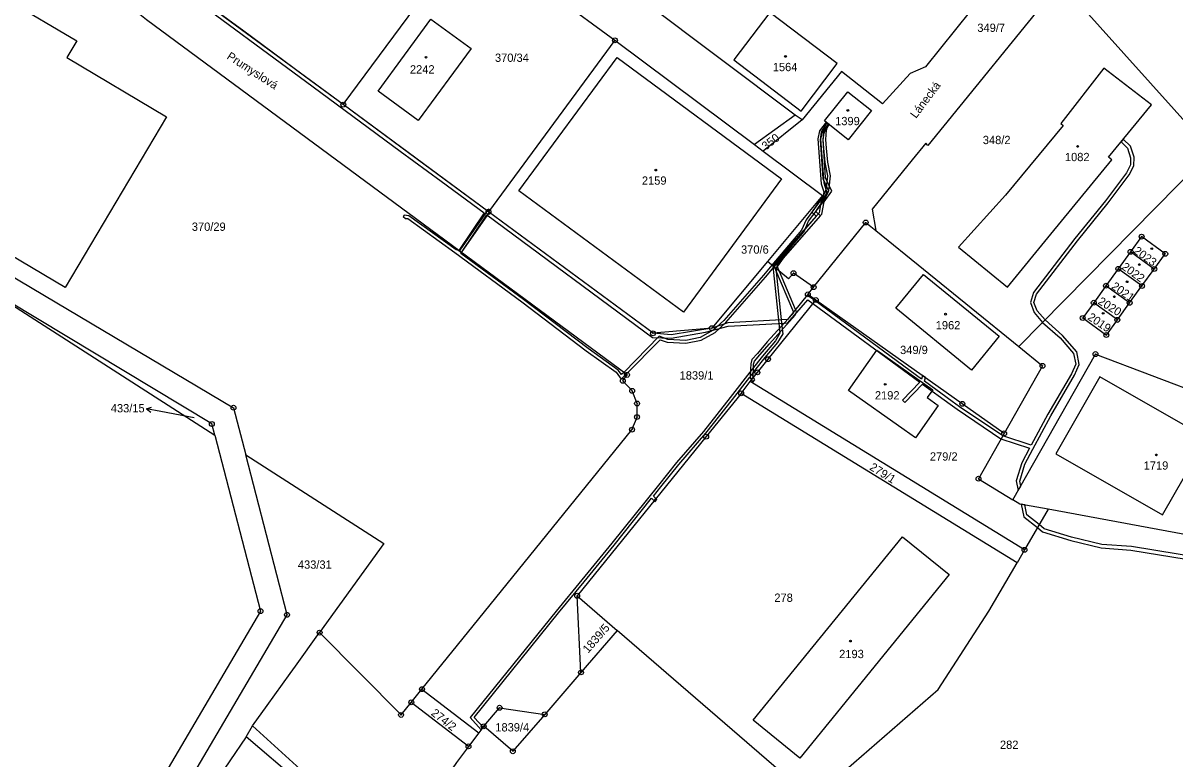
# Model space of a CAD drawing. Extents: x -680203 to -673936, y -1102717 to -1093650.
# Drawn here: x -679609.4 to -679372.9, y -1098062.3 to -1097911.3 of the extents above; entities that cross this region are included whole.
import ezdxf

# ---------------------------------------------------------------- set-up
doc = ezdxf.new("R2010")
doc.units = 0
for name, color, linetype in [('SOxx02xx_Koleje_param další_Popis10', 7, 'Continuous'), ('SOxx02xx_Staničení_Popis10', 7, 'Continuous'), ('SOxxxxxx_Koleje_LN_parametry_Popis10', 7, 'Continuous'), ('SOxxxxxx_Koleje_param další_Popis10', 7, 'Continuous'), ('SOxxxxxx_Osa_bod_P', 7, 'Continuous'), ('x_prac', 7, 'Continuous')]:
    doc.layers.add(name, color=color, linetype=linetype)

msp = doc.modelspace()

# ---------------------------------------------------------------- linework, layer by layer
at = {"layer": 'SOxx02xx_Koleje_param další_Popis10'}
for centre, radius in [((-679487.87, -1097914.84), 0.5), ((-679487.87, -1097914.84), 0.0303), ((-679543.65, -1097928.05), 0.5), ((-679543.65, -1097928.05), 0.0303), ((-679513.84, -1097950.04), 0.5), ((-679513.84, -1097950.04), 0.0303), ((-679436.36, -1097952.25), 0.5), ((-679436.36, -1097952.25), 0.0303), ((-679379.72, -1097955.14), 0.5), ((-679379.72, -1097955.14), 0.0303), ((-679381.98, -1097958.26), 0.5), ((-679381.98, -1097958.26), 0.0303), ((-679374.86, -1097958.66), 0.5), ((-679374.86, -1097958.66), 0.0303), ((-679451.21, -1097962.64), 0.5), ((-679384.5, -1097961.74), 0.5), ((-679384.5, -1097961.74), 0.0303), ((-679377.12, -1097961.79), 0.5), ((-679377.12, -1097961.79), 0.0303), ((-679451.21, -1097962.64), 0.0303), ((-679387.03, -1097965.22), 0.5), ((-679379.64, -1097965.27), 0.5), ((-679448.26, -1097967), 0.5), ((-679448.26, -1097967), 0.0303), ((-679447.06, -1097965.51), 0.5), ((-679447.06, -1097965.51), 0.0303), ((-679387.03, -1097965.22), 0.0303), ((-679379.64, -1097965.27), 0.0303), ((-679446.62, -1097968.16), 0.5), ((-679446.62, -1097968.16), 0.0303), ((-679389.54, -1097968.71), 0.5), ((-679389.54, -1097968.71), 0.0303), ((-679382.17, -1097968.74), 0.5), ((-679382.17, -1097968.74), 0.0303), ((-679391.8, -1097971.83), 0.5), ((-679391.8, -1097971.83), 0.0303), ((-679384.69, -1097972.23), 0.5), ((-679467.98, -1097973.93), 0.5), ((-679467.98, -1097973.93), 0.0303), ((-679384.69, -1097972.23), 0.0303), ((-679480.04, -1097974.98), 0.5), ((-679480.04, -1097974.98), 0.0303), ((-679386.95, -1097975.34), 0.5), ((-679386.95, -1097975.34), 0.0303), ((-679389.17, -1097979.25), 0.5), ((-679456.43, -1097980.3), 0.5), ((-679456.43, -1097980.3), 0.0303), ((-679400.07, -1097981.65), 0.5), ((-679389.17, -1097979.25), 0.0303), ((-679485.37, -1097983.52), 0.5), ((-679485.37, -1097983.52), 0.0303), ((-679458.62, -1097983.01), 0.5), ((-679458.62, -1097983.01), 0.0303), ((-679400.07, -1097981.65), 0.0303), ((-679486.25, -1097984.74), 0.5), ((-679486.25, -1097984.74), 0.0303), ((-679484.33, -1097986.8), 0.5), ((-679484.33, -1097986.8), 0.0303), ((-679461.94, -1097987.31), 0.5), ((-679461.94, -1097987.31), 0.0303), ((-679566.19, -1097990.26), 0.5), ((-679566.19, -1097990.26), 0.0303), ((-679483.32, -1097989.38), 0.5), ((-679483.32, -1097989.38), 0.0303), ((-679416.53, -1097989.46), 0.5), ((-679416.53, -1097989.46), 0.0303), ((-679570.63, -1097993.59), 0.5), ((-679483.33, -1097992.17), 0.5), ((-679483.33, -1097992.17), 0.0303), ((-679570.63, -1097993.59), 0.0303), ((-679484.37, -1097994.77), 0.5), ((-679484.37, -1097994.77), 0.0303), ((-679407.95, -1097995.53), 0.5), ((-679407.95, -1097995.53), 0.0303), ((-679469.14, -1097996.19), 0.5), ((-679469.14, -1097996.19), 0.0303), ((-679413.22, -1098004.83), 0.5), ((-679413.22, -1098004.83), 0.0303), ((-679403.77, -1098019.43), 0.5), ((-679403.77, -1098019.43), 0.0303), ((-679495.62, -1098028.85), 0.5), ((-679495.62, -1098028.85), 0.0303), ((-679560.66, -1098032.02), 0.5), ((-679560.66, -1098032.02), 0.0303), ((-679555.2, -1098032.77), 0.5), ((-679555.2, -1098032.77), 0.0303), ((-679548.51, -1098036.41), 0.5), ((-679548.51, -1098036.41), 0.0303), ((-679494.84, -1098044.58), 0.5), ((-679494.84, -1098044.58), 0.0303), ((-679527.49, -1098048.01), 0.5), ((-679527.49, -1098048.01), 0.0303), ((-679529.69, -1098050.73), 0.5), ((-679529.69, -1098050.73), 0.0303), ((-679511.55, -1098051.84), 0.5), ((-679511.55, -1098051.84), 0.0303), ((-679531.78, -1098053.31), 0.5), ((-679531.78, -1098053.31), 0.0303), ((-679502.28, -1098053.19), 0.5), ((-679502.28, -1098053.19), 0.0303), ((-679514.81, -1098055.65), 0.5), ((-679514.81, -1098055.65), 0.0303), ((-679517.94, -1098059.77), 0.5), ((-679517.94, -1098059.77), 0.0303), ((-679508.83, -1098060.77), 0.5), ((-679508.83, -1098060.77), 0.0303)]:
    msp.add_circle(centre, radius, dxfattribs=at)
at = {"layer": 'SOxx02xx_Staničení_Popis10'}
for p, q in [((-679584.09, -1097990.47), (-679583.01, -1097990.17)), ((-679581.14, -1097991.04), (-679584.09, -1097990.47)), ((-679584.09, -1097990.47), (-679583.2, -1097991.15)), ((-679574.24, -1097992.36), (-679581.14, -1097991.04))]:
    msp.add_line(p, q, dxfattribs=at)
at = {"layer": 'SOxxxxxx_Koleje_LN_parametry_Popis10'}
msp.add_lwpolyline([(-679577.68, -1097903.79), (-679549.81, -1097924.42), (-679531.95, -1097937.62), (-679523.53, -1097943.78), (-679514.74, -1097950.27), (-679519.93, -1097958.02), (-679519.38, -1097958.42), (-679514.18, -1097950.68), (-679480.13, -1097975.82), (-679476.29, -1097975.98), (-679469.26, -1097974.74), (-679464.58, -1097973.55), (-679453.02, -1097972.89), (-679452.33, -1097972.85), (-679448.25, -1097968.11), (-679447.2, -1097968.88), (-679425.25, -1097984.99), (-679428.84, -1097988.68), (-679428.33, -1097989.16), (-679424.69, -1097985.41), (-679419.04, -1097989.56), (-679417.6, -1097990.54), (-679408.59, -1097996.66), (-679402.72, -1097998.56), (-679404.31, -1098001.59), (-679405.47, -1098005.26), (-679405.07, -1098007.27), (-679404.54, -1098006.34), (-679404.75, -1098005.3), (-679403.67, -1098001.85), (-679402.05, -1097998.77), (-679398.36, -1097991.92), (-679393.48, -1097983.6), (-679392.52, -1097981.39), (-679393.01, -1097978.8), (-679395.95, -1097975.43), (-679399.55, -1097972.25), (-679400.05, -1097972.75), (-679396.45, -1097975.93), (-679393.67, -1097979.12), (-679393.24, -1097981.31), (-679394.1, -1097983.28), (-679398.98, -1097991.58), (-679402.39, -1097997.93), (-679408.24, -1097996.04), (-679417.1, -1097990.04), (-679418.64, -1097988.98), (-679424.32, -1097984.81), (-679424.12, -1097984.08), (-679424.73, -1097983.65), (-679424.93, -1097984.37), (-679446.76, -1097968.33), (-679448.37, -1097967.14), (-679452.42, -1097972.16), (-679464.68, -1097972.85), (-679467.98, -1097973.93), (-679476.33, -1097975.28), (-679480.04, -1097974.98), (-679513.84, -1097950.04), (-679526.81, -1097940.47), (-679543.65, -1097928.05), (-679551.31, -1097922.4), (-679562.51, -1097914.14), (-679564.06, -1097913), (-679577.95, -1097902.75)], dxfattribs=at)
for points in [[(-679445, -1097933.22), (-679445.15, -1097935.23), (-679445.05, -1097937.01), (-679444.73, -1097939.94), (-679444.2, -1097942.67), (-679444.5, -1097945.08), (-679444.72, -1097945.97), (-679445.53, -1097947.33), (-679447.42, -1097950.11), (-679446.51, -1097950.94), (-679453.69, -1097959.18), (-679455.43, -1097961.17), (-679454.05, -1097974.17), (-679453.97, -1097974.96), (-679454.91, -1097976.51), (-679457.54, -1097979.69), (-679459.69, -1097982.31), (-679464.17, -1097988.17), (-679469.67, -1097995.12), (-679475.22, -1098001.5), (-679478.91, -1098006.13), (-679488.51, -1098018.06), (-679494.67, -1098025.61), (-679499.91, -1098032), (-679517.61, -1098053.85), (-679515.34, -1098056.35), (-679514.95, -1098055.83), (-679516.74, -1098053.87), (-679499.45, -1098032.38), (-679494.21, -1098025.99), (-679488.05, -1098018.44), (-679480.36, -1098008.84), (-679479.83, -1098009.37), (-679479.46, -1098008.92), (-679479.98, -1098008.39), (-679478.45, -1098006.51), (-679474.76, -1098001.88), (-679469.21, -1097995.5), (-679463.69, -1097988.55), (-679460.19, -1097983.99), (-679459.75, -1097984.4), (-679459.38, -1097983.94), (-679459.79, -1097983.54), (-679459.17, -1097982.65), (-679457.01, -1097979.98), (-679454.43, -1097976.85), (-679453.35, -1097975.1), (-679453.52, -1097973.51), (-679454.77, -1097961.71), (-679453.25, -1097959.58), (-679445.67, -1097950.89), (-679446.63, -1097950.01), (-679445.03, -1097947.65), (-679444.16, -1097946.21), (-679443.9, -1097945.18), (-679443.6, -1097942.65), (-679444.13, -1097939.86), (-679444.45, -1097936.97), (-679444.55, -1097935.23), (-679444.4, -1097933.32), (-679444.06, -1097932.01), (-679444.57, -1097931.6)], [(-679455.18, -1097961.37), (-679449.03, -1097954.1), (-679448.09, -1097951.99), (-679444.58, -1097947.29), (-679444.37, -1097945.92), (-679444.9, -1097944.17), (-679445.61, -1097935.11), (-679445.27, -1097933.69), (-679444.03, -1097932.03), (-679444.5, -1097931.65), (-679445.83, -1097933.43), (-679446.21, -1097935.07), (-679445.5, -1097944.29), (-679444.99, -1097945.96), (-679445.16, -1097947.05), (-679448.61, -1097951.69), (-679449.55, -1097953.78), (-679455.64, -1097960.99), (-679457.38, -1097963.04), (-679465.52, -1097972.36), (-679467.67, -1097974.36), (-679470.33, -1097975.84), (-679473.34, -1097976.43), (-679477.01, -1097976.23), (-679478.77, -1097975.6), (-679486.06, -1097983.01), (-679485.58, -1097983.37), (-679478.61, -1097976.3), (-679477.13, -1097976.83), (-679473.3, -1097977.03), (-679470.13, -1097976.42), (-679467.31, -1097974.84), (-679465.08, -1097972.78), (-679456.92, -1097963.44)], [(-679445.39, -1097950.52), (-679444.93, -1097948.01), (-679443.32, -1097945.83), (-679444.6, -1097943.07), (-679445.1, -1097935.27), (-679444.92, -1097933.82), (-679443.89, -1097932.14), (-679444.36, -1097931.76), (-679445.5, -1097933.62), (-679445.7, -1097935.25), (-679445.2, -1097943.23), (-679444.02, -1097945.76), (-679445.49, -1097947.77), (-679445.95, -1097950.24), (-679455, -1097960.54), (-679455.18, -1097961.23), (-679455.08, -1097961.45), (-679451.18, -1097970.62), (-679451.35, -1097970.96), (-679452.31, -1097972.01), (-679456.6, -1097976.73), (-679458.62, -1097979.1), (-679459.72, -1097980.39), (-679459.98, -1097981.22), (-679459.99, -1097981.53), (-679460.02, -1097982.1), (-679460.1, -1097984.1), (-679459.84, -1097984.51), (-679459.52, -1097985), (-679459.13, -1097984.5), (-679459.44, -1097984.02), (-679459.5, -1097983.94), (-679459.43, -1097982.48), (-679459.38, -1097981.32), (-679459.18, -1097980.69), (-679458.08, -1097979.39), (-679456.16, -1097977.13), (-679450.83, -1097971.28), (-679450.55, -1097970.59), (-679450.76, -1097970.09), (-679454.08, -1097962.27), (-679454.55, -1097961.18), (-679454.46, -1097960.82)], [(-679382.85, -1097942.07), (-679387.15, -1097947.79), (-679393.4, -1097955.54), (-679401.92, -1097966.6), (-679402.56, -1097968.69), (-679401.76, -1097970.71), (-679400.05, -1097972.75), (-679399.55, -1097972.25), (-679401.16, -1097970.35), (-679401.82, -1097968.67), (-679401.28, -1097966.92), (-679392.86, -1097955.98), (-679386.59, -1097948.23), (-679382.25, -1097942.45), (-679381.31, -1097940.61), (-679381.27, -1097938.84), (-679381.99, -1097936.57), (-679383.5, -1097935.16), (-679383.94, -1097935.7), (-679382.61, -1097936.95), (-679381.97, -1097938.94), (-679382.01, -1097940.43)], [(-679514.08, -1097949.86), (-679519.73, -1097957.89), (-679520.11, -1097957.88), (-679519.38, -1097958.42), (-679513.6, -1097950.22), (-679513.84, -1097950.04), (-679513.57, -1097949.67), (-679513.82, -1097949.49)], [(-679531.38, -1097951.04), (-679530.9, -1097951.41), (-679530.38, -1097951.44), (-679520.73, -1097958.41), (-679506.99, -1097968.53), (-679493.74, -1097978.59), (-679487.61, -1097982.98), (-679486.58, -1097984.39), (-679485.58, -1097983.37), (-679486.06, -1097983.01), (-679486.52, -1097983.47), (-679487.19, -1097982.54), (-679493.38, -1097978.11), (-679506.63, -1097968.05), (-679519.49, -1097958.58), (-679519.38, -1097958.42), (-679520.11, -1097957.88), (-679520.45, -1097957.87), (-679530.16, -1097950.86), (-679531.15, -1097950.75)], [(-679479.46, -1098008.92), (-679479.83, -1098009.37), (-679479.65, -1098009.55), (-679479.26, -1098009.12)], [(-679353.03, -1098023.47), (-679381.82, -1098018.77), (-679387.89, -1098018.3), (-679394.09, -1098016.8), (-679399.71, -1098015.08), (-679400.75, -1098014.24), (-679403.26, -1098012.22), (-679403.72, -1098010.22), (-679404.47, -1098010.08), (-679403.88, -1098012.62), (-679401.11, -1098014.85), (-679400.05, -1098015.7), (-679394.25, -1098017.48), (-679388.01, -1098019), (-679381.9, -1098019.47), (-679353.71, -1098024.06), (-679322.43, -1098029.77), (-679322, -1098030.14), (-679321.47, -1098029.6), (-679322.16, -1098029.11)]]:
    msp.add_lwpolyline(points, close=True, dxfattribs=at)
at = {"layer": 'SOxxxxxx_Koleje_param další_Popis10'}
for centre in [(-679526.65, -1097918.32), (-679452.84, -1097918.15), (-679440.04, -1097929.24), (-679392.85, -1097936.62), (-679479.48, -1097941.48), (-679377.63, -1097957.61), (-679380.19, -1097960.87), (-679382.69, -1097964.41), (-679385.31, -1097967.48), (-679419.98, -1097971.05), (-679387.61, -1097970.88), (-679432.36, -1097985.45), (-679376.68, -1097999.93), (-679439.51, -1098038.16)]:
    msp.add_circle(centre, 0.175, dxfattribs=at)
at = {"layer": 'x_prac'}
for p, q in [((-679543.65, -1097928.05), (-679517.74, -1097892.9)), ((-679517.74, -1097892.9), (-679487.87, -1097914.84)), ((-679396.46, -1097902.98), (-679365.38, -1097937.58)), ((-679450.88, -1097930.2), (-679481.9, -1097906.85)), ((-679487.87, -1097914.84), (-679513.84, -1097950.04)), ((-679487.87, -1097914.84), (-679459.22, -1097936.25)), ((-679513.84, -1097950.04), (-679543.65, -1097928.05)), ((-679450.88, -1097930.2), (-679459.22, -1097936.25)), ((-679449.39, -1097931.16), (-679457.4, -1097937.62)), ((-679449.39, -1097931.16), (-679450.88, -1097930.2)), ((-679459.22, -1097936.25), (-679457.4, -1097937.62)), ((-679365.38, -1097937.58), (-679404.93, -1097977.7)), ((-679434.31, -1097953.91), (-679404.93, -1097977.7)), ((-679381.98, -1097958.26), (-679384.5, -1097961.74)), ((-679377.12, -1097961.79), (-679381.98, -1097958.26)), ((-679384.5, -1097961.74), (-679387.03, -1097965.22)), ((-679379.64, -1097965.27), (-679384.5, -1097961.74)), ((-679379.64, -1097965.27), (-679377.12, -1097961.79)), ((-679618.57, -1097964.75), (-679570.04, -1097995.86)), ((-679387.03, -1097965.22), (-679389.54, -1097968.71)), ((-679382.17, -1097968.74), (-679387.03, -1097965.22)), ((-679382.17, -1097968.74), (-679379.64, -1097965.27)), ((-679384.69, -1097972.23), (-679389.54, -1097968.71)), ((-679384.69, -1097972.23), (-679382.17, -1097968.74)), ((-679461.94, -1097987.31), (-679460.13, -1097984.87)), ((-679403.77, -1098019.43), (-679460.13, -1097984.87)), ((-679405.3, -1098022.06), (-679461.94, -1097987.31)), ((-679398.93, -1098011.11), (-679403.77, -1098019.43)), ((-679403.77, -1098019.43), (-679405.3, -1098022.06)), ((-679495.62, -1098028.85), (-679487.39, -1098035.96)), ((-679494.84, -1098044.58), (-679495.62, -1098028.85)), ((-679548.51, -1098036.41), (-679531.78, -1098053.31)), ((-679487.39, -1098035.96), (-679494.84, -1098044.58)), ((-679448.01, -1098069.99), (-679487.39, -1098035.96)), ((-679494.84, -1098044.58), (-679502.28, -1098053.19)), ((-679529.69, -1098050.73), (-679527.49, -1098048.01)), ((-679527.49, -1098048.01), (-679515.83, -1098056.99)), ((-679531.78, -1098053.31), (-679529.69, -1098050.73)), ((-679517.94, -1098059.77), (-679529.69, -1098050.73)), ((-679563.6, -1098057.79), (-679562.29, -1098055.58)), ((-679515.83, -1098056.99), (-679517.94, -1098059.77)), ((-679514.81, -1098055.65), (-679515.83, -1098056.99)), ((-679563.6, -1098057.79), (-679589.78, -1098096.04))]:
    msp.add_line(p, q, dxfattribs=at)
for points in [[(-679543.65, -1097928.05), (-679577.95, -1097902.75), (-679580.91, -1097900.05), (-679583.26, -1097896.81), (-679584.9, -1097893.15), (-679585.75, -1097889.24), (-679587.28, -1097845.42), (-679585.28, -1097843.3)], [(-679527.49, -1098048.01), (-679516.99, -1098035.04), (-679484.37, -1097994.77), (-679483.33, -1097992.17), (-679483.32, -1097989.38), (-679484.33, -1097986.8), (-679486.25, -1097984.74), (-679485.37, -1097983.52), (-679584.07, -1097910.66), (-679586.42, -1097908.7), (-679588.56, -1097906.51), (-679590.46, -1097904.11), (-679592.09, -1097901.52), (-679593.45, -1097898.78), (-679594.52, -1097895.91), (-679595.28, -1097892.95), (-679595.74, -1097889.92), (-679596.45, -1097869.42)], [(-679611.78, -1097884.14), (-679602.55, -1097889.67), (-679612.55, -1097906.56), (-679598.38, -1097914.93), (-679600.42, -1097918.39), (-679579.95, -1097930.56), (-679600.76, -1097965.59), (-679637.24, -1097943.93), (-679647.21, -1097938.01), (-679630.81, -1097910.41), (-679633.67, -1097908.63), (-679631.96, -1097906.54), (-679628.1, -1097908.84), (-679613.69, -1097884.71), (-679613.33, -1097884.28), (-679612.87, -1097884), (-679612.33, -1097883.98), (-679611.78, -1097884.14)], [(-679402.99, -1097895.47), (-679407.58, -1097901.9), (-679408.72, -1097901.05), (-679424.09, -1097920.28), (-679427.24, -1097921.63), (-679432.91, -1097927.9), (-679441.32, -1097921.23), (-679449.39, -1097931.16)], [(-679396.46, -1097902.98), (-679423.58, -1097936.42), (-679424.01, -1097935.99), (-679426.83, -1097939.36), (-679435.01, -1097949.52), (-679434.31, -1097953.91)], [(-679463.46, -1097918.88), (-679449.62, -1097929.39), (-679442.21, -1097919.63), (-679456.05, -1097909.12), (-679463.46, -1097918.88)], [(-679536.47, -1097925.29), (-679525.64, -1097910.52), (-679517.41, -1097916.52), (-679528.25, -1097931.33), (-679536.47, -1097925.29)], [(-679507.6, -1097945.71), (-679487.41, -1097918.37), (-679453.63, -1097943.28), (-679473.8, -1097970.65), (-679507.6, -1097945.71)], [(-679385.86, -1097939.36), (-679386.52, -1097938.82), (-679377.67, -1097928.11), (-679387.44, -1097920.54), (-679396.27, -1097931.94), (-679395.81, -1097932.32), (-679407.68, -1097946.66), (-679417.32, -1097957.29), (-679407.23, -1097965.54), (-679398.35, -1097954.66), (-679385.86, -1097939.36)], [(-679435.17, -1097929.25), (-679440, -1097935.28), (-679444.85, -1097931.37), (-679440.06, -1097925.41), (-679435.17, -1097929.25)], [(-679457.4, -1097937.62), (-679445.25, -1097946.71), (-679456.55, -1097960.24)], [(-679646.36, -1097942.68), (-679633.24, -1097950.47), (-679610.1, -1097964.2), (-679566.19, -1097990.26), (-679563.69, -1097999.93)], [(-679456.55, -1097960.24), (-679467.98, -1097973.93), (-679480.04, -1097974.98), (-679513.84, -1097950.04)], [(-679447.06, -1097965.51), (-679436.36, -1097952.25), (-679434.31, -1097953.91)], [(-679377.12, -1097961.79), (-679374.86, -1097958.66), (-679379.72, -1097955.14), (-679381.98, -1097958.26)], [(-679447.06, -1097965.51), (-679451.21, -1097962.64), (-679452.2, -1097963.82), (-679456.55, -1097960.24)], [(-679570.04, -1097995.86), (-679570.63, -1097993.59), (-679618.57, -1097964.75)], [(-679408.98, -1097975.57), (-679414.64, -1097982.52), (-679430.18, -1097969.81), (-679424.49, -1097962.9), (-679408.98, -1097975.57)], [(-679446.62, -1097968.16), (-679448.26, -1097967), (-679447.06, -1097965.51)], [(-679460.13, -1097984.87), (-679458.62, -1097983.01), (-679456.43, -1097980.3), (-679446.62, -1097968.16)], [(-679407.95, -1097995.53), (-679416.53, -1097989.46), (-679446.62, -1097968.16)], [(-679389.54, -1097968.71), (-679391.8, -1097971.83), (-679386.95, -1097975.34), (-679384.69, -1097972.23)], [(-679422.59, -1097986.58), (-679423.75, -1097988.19), (-679421.47, -1097989.8), (-679426.17, -1097996.42), (-679428.49, -1097994.79), (-679439.93, -1097986.72), (-679434.08, -1097978.46), (-679422.59, -1097986.58)], [(-679404.93, -1097977.7), (-679400.07, -1097981.65), (-679407.95, -1097995.53)], [(-679406.14, -1098009.16), (-679389.17, -1097979.25), (-679366.07, -1097988.05), (-679337.49, -1098004.33)], [(-679367.98, -1097989.18), (-679370.7, -1097993.96), (-679388.31, -1097983.92), (-679397.33, -1097999.75), (-679375.41, -1098012.24), (-679370.93, -1098004.38), (-679363.1, -1098008.84), (-679356.06, -1097996.47), (-679367.04, -1097990.21), (-679366.83, -1097989.84), (-679367.98, -1097989.18)], [(-679461.94, -1097987.31), (-679469.14, -1097996.19), (-679495.62, -1098028.85)], [(-679407.95, -1097995.53), (-679413.22, -1098004.83), (-679406.14, -1098009.16)], [(-679570.04, -1097995.86), (-679560.66, -1098032.02), (-679613.41, -1098121.68), (-679650.57, -1098131.31), (-679651.63, -1098131.58), (-679744.52, -1098077.25), (-679829.98, -1098027.27)], [(-679610.14, -1098126.12), (-679555.2, -1098032.77), (-679563.69, -1097999.93)], [(-679563.69, -1097999.93), (-679535.33, -1098018.11), (-679548.51, -1098036.41)], [(-679398.93, -1098011.11), (-679404.69, -1098010.04), (-679406.14, -1098009.16)], [(-679347.04, -1098021.21), (-679355.71, -1098019.11), (-679398.93, -1098011.11)], [(-679419.24, -1098024.52), (-679449.91, -1098062.15), (-679459.49, -1098054.38), (-679428.81, -1098016.73), (-679419.24, -1098024.52)], [(-679448.01, -1098069.99), (-679440.35, -1098064.48), (-679421.48, -1098048.12), (-679411.1, -1098032.03), (-679405.3, -1098022.06)], [(-679562.29, -1098055.58), (-679559.3, -1098051.38), (-679554.56, -1098044.81), (-679553.49, -1098043.31), (-679548.51, -1098036.41)], [(-679514.81, -1098055.65), (-679511.55, -1098051.84), (-679502.28, -1098053.19)], [(-679502.28, -1098053.19), (-679508.83, -1098060.77), (-679514.81, -1098055.65)], [(-679527.56, -1098092.91), (-679529.64, -1098090.92), (-679550.25, -1098066.47), (-679562.29, -1098055.58)], [(-679526.77, -1098096.84), (-679533.15, -1098090.68), (-679552.82, -1098066.94), (-679563.6, -1098057.79)], [(-679517.94, -1098059.77), (-679520.43, -1098063.04), (-679522.94, -1098066.77), (-679525.05, -1098071.27), (-679525.89, -1098073.56), (-679527.09, -1098077.97), (-679527.86, -1098082.93), (-679528.01, -1098087.93)]]:
    msp.add_lwpolyline(points, dxfattribs=at)

# ---------------------------------------------------------------- texts
at = {"layer": 'SOxx02xx_Staničení_Popis10'}
for s, rotation, p in [('Prumyslová', 327, (-679567.72, -1097918.54)), ('Lánecká', 53, (-679426.04, -1097930.99))]:
    msp.add_text(s, height=1.7, rotation=rotation, dxfattribs=at).set_placement(p)
at = {"layer": 'SOxxxxxx_Osa_bod_P'}
for s, p in [('349/7', (-679413.45, -1097913.12)), ('370/34', (-679512.5, -1097919.27)), ('1564', (-679455.45, -1097921.18)), ('2242', (-679529.96, -1097921.66)), ('1399', (-679442.65, -1097932.27)), ('348/2', (-679412.32, -1097936.15)), ('1082', (-679395.46, -1097939.65)), ('2159', (-679482.33, -1097944.48)), ('370/29', (-679574.75, -1097953.95)), ('370/6', (-679461.97, -1097958.64)), ('1962', (-679421.99, -1097974.17)), ('349/9', (-679429.31, -1097979.24)), ('1839/1', (-679474.58, -1097984.47)), ('2192', (-679434.48, -1097988.56)), ('433/15', (-679591.39, -1097991.21)), ('279/2', (-679423.19, -1098001.11)), ('1719', (-679379.29, -1098002.96)), ('433/31', (-679552.97, -1098023.3)), ('278', (-679455.13, -1098030.1)), ('2193', (-679441.82, -1098041.65)), ('1839/4', (-679512.43, -1098056.7)), ('282', (-679408.8, -1098060.28))]:
    msp.add_text(s, height=1.7, dxfattribs=at).set_placement(p)
for s, rotation, p in [('350', 37, (-679456.91, -1097937.48)), ('2023', 324, (-679381.5, -1097958.38)), ('2022', 324, (-679383.97, -1097961.66)), ('2021', 325, (-679386.08, -1097965.69)), ('2020', 328, (-679388.83, -1097968.84)), ('2019', 326, (-679390.95, -1097972.04)), ('279/1', 328, (-679435.72, -1098002.87)), ('1839/5', 49, (-679493.37, -1098040.76)), ('274/2', 322, (-679525.76, -1098053.21))]:
    msp.add_text(s, height=1.7, rotation=rotation, dxfattribs=at).set_placement(p)

doc.saveas('drawing.dxf')
